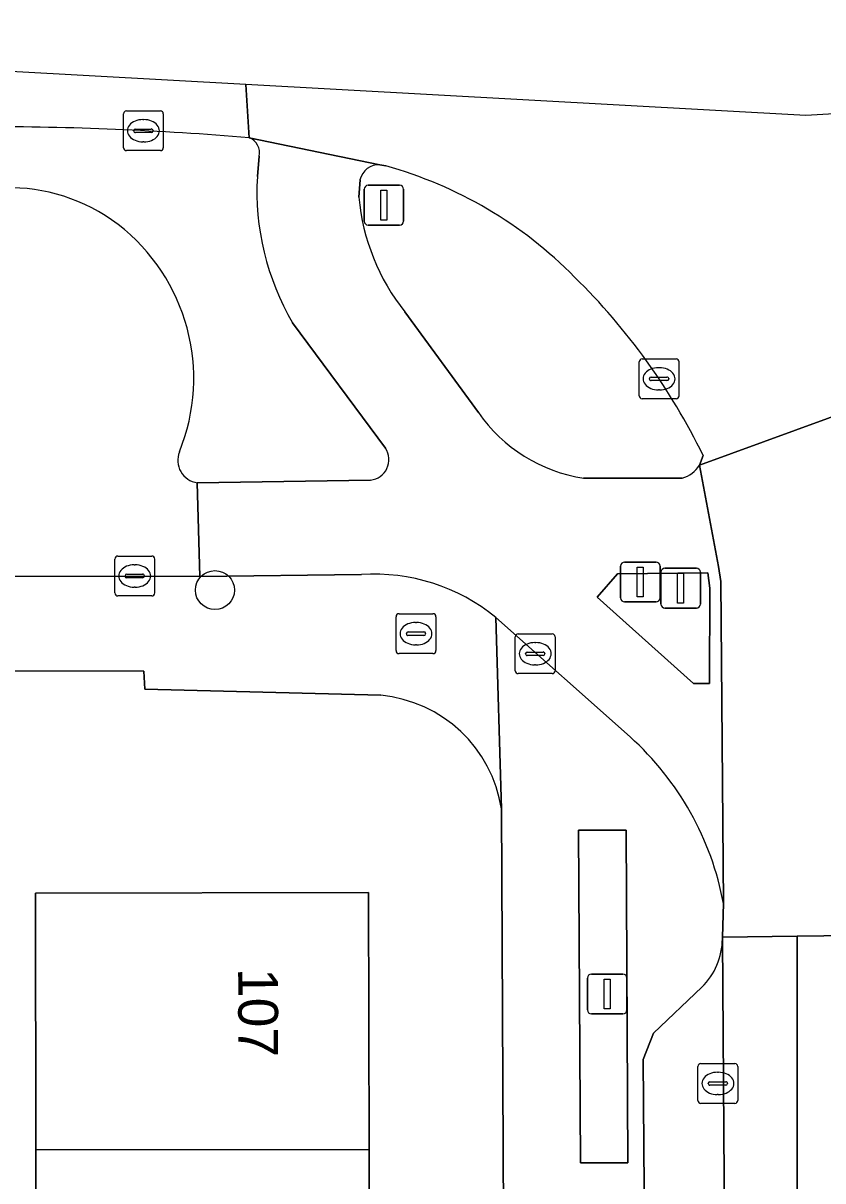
# Model space of a CAD drawing. Extents: x 160732 to 162107, y 387428 to 388479.
# Drawn here: x 161282.34 to 161302.41, y 388313.31 to 388342.37 of the extents above; entities that cross this region are included whole.
import ezdxf

# ---------------------------------------------------------------- set-up
doc = ezdxf.new("R2010")
doc.units = 0
for name, color, linetype in [('IMGEO_Boom', 7, 'Continuous'), ('IMGEO_Brandkraan', 7, 'Continuous'), ('IMGEO_Drukknoppaal', 7, 'Continuous'), ('IMGEO_Erf', 7, 'Continuous'), ('IMGEO_Fietspad_open', 7, 'Continuous'), ('IMGEO_Groenvoorziening', 7, 'Continuous'), ('IMGEO_Haag', 7, 'Continuous'), ('IMGEO_Kolk', 7, 'Continuous'), ('IMGEO_Lichtmast', 7, 'Continuous'), ('IMGEO_Pand', 7, 'Continuous'), ('IMGEO_Pand_nummerreeks', 7, 'Continuous'), ('IMGEO_Parkeervlak_open', 7, 'Continuous'), ('IMGEO_Rijbaan_lokaal_gesloten', 7, 'Continuous'), ('IMGEO_Rijbaan_lokaal_open', 7, 'Continuous'), ('IMGEO_Rijbaan_regionaal_gesloten', 7, 'Continuous'), ('IMGEO_Verkeerseiland_gesloten', 7, 'Continuous'), ('IMGEO_Verkeerseiland_groen', 7, 'Continuous'), ('IMGEO_Verkeerseiland_open', 7, 'Continuous'), ('IMGEO_Verkeersregelinstallatiepaal', 7, 'Continuous'), ('IMGEO_Voetpad_open', 7, 'Continuous')]:
    doc.layers.add(name, color=color, linetype=linetype)

msp = doc.modelspace()

# ---------------------------------------------------------------- linework, layer by layer
at = {"layer": 'IMGEO_Boom'}
msp.add_circle((161287.15, 388328.141), 0.489, dxfattribs=at)
at = {"layer": 'IMGEO_Brandkraan'}
for p, q in [((161291.697, 388326.621), (161291.697, 388327.473)), ((161291.772, 388327.547), (161292.624, 388327.547)), ((161292.698, 388327.473), (161292.698, 388326.621)), ((161291.956, 388327.041), (161291.956, 388327.053)), ((161291.999, 388327.09), (161292.397, 388327.09)), ((161292.185, 388327.327), (161292.21, 388327.327)), ((161292.44, 388327.053), (161292.44, 388327.041)), ((161292.394, 388327.004), (161291.996, 388327.004)), ((161292.208, 388326.767), (161292.183, 388326.767)), ((161292.624, 388326.547), (161291.772, 388326.547))]:
    msp.add_line(p, q, dxfattribs=at)
for points in [[(161291.697, 388326.621), (161291.697, 388327.473)], [(161291.772, 388327.547), (161292.624, 388327.547)], [(161292.698, 388327.473), (161292.698, 388326.621)], [(161292.624, 388326.547), (161291.772, 388326.547)]]:
    msp.add_lwpolyline(points, dxfattribs=at)
for centre, radius, start, end in [((161291.774, 388327.471), 0.0765, 91.552, 178.448), ((161291.774, 388327.471), 0.0765, 91.552, 178.448), ((161292.622, 388327.471), 0.0765, 1.552, 88.448), ((161292.622, 388327.471), 0.0765, 1.552, 88.448), ((161291.996, 388327.05), 0.0403, 85.8775, 175.7526), ((161292.401, 388327.052), 0.0386, 1.7309, 96.639), ((161291.993, 388327.04), 0.0366, 178.938, 274.7102), ((161292.397, 388327.047), 0.043, 264.8664, 352.4533), ((161291.774, 388326.623), 0.0765, 181.552, 268.448), ((161291.774, 388326.623), 0.0765, 181.552, 268.448), ((161292.622, 388326.623), 0.0765, 271.552, 358.448), ((161292.622, 388326.623), 0.0765, 271.552, 358.448)]:
    msp.add_arc(centre, radius, start, end, dxfattribs=at)
for centre, major_axis, ratio, start_param, end_param in [((161292.184, 388327.047), (-0.387, 0.002), 0.722429, 4.712389, 7.853982), ((161292.209, 388327.047), (-0.39, 0.002), 0.717154, 1.570796, 4.712389)]:
    msp.add_ellipse(centre, major_axis=major_axis, ratio=ratio, start_param=start_param, end_param=end_param, dxfattribs=at)
at = {"layer": 'IMGEO_Drukknoppaal'}
for p, q in [((161297.434, 388328.843), (161298.224, 388328.843)), ((161298.224, 388328.843), (161297.434, 388328.843)), ((161297.334, 388327.943), (161297.334, 388328.743)), ((161297.334, 388328.743), (161297.334, 388327.943)), ((161298.324, 388328.743), (161298.324, 388327.943)), ((161298.324, 388327.943), (161298.324, 388328.743)), ((161298.224, 388327.843), (161297.434, 388327.843)), ((161297.434, 388327.843), (161298.224, 388327.843))]:
    msp.add_line(p, q, dxfattribs=at)
msp.add_lwpolyline([(161297.754, 388328.718), (161297.904, 388328.718), (161297.904, 388327.968), (161297.754, 388327.968), (161297.754, 388328.718)], dxfattribs=at)
for centre, start, end in [((161297.434, 388328.743), 90, 180), ((161297.434, 388328.743), 90, 180), ((161298.224, 388328.743), 0, 90), ((161298.224, 388328.743), 360, 90), ((161297.434, 388327.943), 180, 270), ((161297.434, 388327.943), 180, 270), ((161298.224, 388327.943), 270, 0), ((161298.224, 388327.943), 270, 0)]:
    msp.add_arc(centre, 0.1, start, end, dxfattribs=at)
at = {"layer": 'IMGEO_Erf'}
for points in [[(161291.315, 388325.5), (161285.388, 388325.656), (161285.362, 388326.103), (161272.375, 388326.114), (161272.375, 388325.514), (161272.455, 388276.005), (161282.728, 388276.04), (161282.716, 388282.482), (161282.703, 388288.811), (161282.691, 388295.141), (161282.679, 388301.46), (161282.667, 388307.779)], [(161294.566, 388278.247), (161294.346, 388322.647)], [(161282.667, 388307.779), (161282.654, 388314.101), (161282.642, 388320.534), (161291.009, 388320.551), (161291.021, 388314.095), (161291.033, 388307.775), (161291.045, 388301.47), (161291.058, 388295.155), (161291.07, 388288.83), (161291.082, 388282.505), (161291.094, 388276.056), (161291.908, 388276.102)]]:
    msp.add_lwpolyline(points, dxfattribs=at)
msp.add_arc((161290.995, 388322.124), 3.391, 8.8731, 84.5924, dxfattribs=at)
at = {"layer": 'IMGEO_Fietspad_open'}
for points in [[(161291.293, 388338.817), (161288.008, 388339.496)], [(161288.263, 388339.03), (161288.215, 388338.519)], [(161290.764, 388338.002), (161290.792, 388338.438)], [(161293.764, 388332.596), (161291.916, 388335.124)], [(161289.101, 388334.85), (161291.431, 388331.7)], [(161299.916, 388320.275), (161299.854, 388328.355), (161299.796, 388328.737), (161299.314, 388331.279)], [(161291.056, 388330.902), (161286.705, 388330.836), (161286.767, 388328.479), (161290.83, 388328.53)], [(161298.879, 388330.95), (161296.407, 388330.951)], [(161294.2, 388327.455), (161297.574, 388324.456)]]:
    msp.add_lwpolyline(points, dxfattribs=at)
msp.add_lwpolyline([(161296.746, 388327.967), (161297.256, 388328.547), (161299.525, 388328.577), (161299.577, 388328.192), (161299.566, 388325.794), (161299.161, 388325.798)], close=True, dxfattribs=at)
for centre, radius, start, end in [((161287.869, 388339.117), 0.403, 347.5003, 69.8755), ((161291.267, 388338.331), 0.487, 86.921, 167.2931), ((161294.709, 388338.146), 6.505, 176.7111, 210.441), ((161296.137, 388338.483), 5.394, 185.117, 218.5133), ((161297.001, 388334.851), 3.945, 214.863, 261.3408), ((161291.002, 388331.415), 0.516, 276.0587, 33.6013), ((161298.682, 388331.663), 0.74, 285.4686, 328.7335), ((161291.153, 388323.722), 4.818, 50.7734, 93.8422), ((161292.586, 388318.915), 7.455, 10.5075, 48.0035)]:
    msp.add_arc(centre, radius, start, end, dxfattribs=at)
at = {"layer": 'IMGEO_Groenvoorziening'}
msp.add_lwpolyline([(161297.519, 388313.769), (161297.47, 388322.119), (161296.279, 388322.112), (161296.328, 388313.762)], close=True, dxfattribs=at)
at = {"layer": 'IMGEO_Haag'}
msp.add_lwpolyline([(161297.519, 388313.769), (161297.47, 388322.119), (161296.279, 388322.112), (161296.328, 388313.762)], close=True, dxfattribs=at)
at = {"layer": 'IMGEO_Kolk'}
for p, q in [((161284.928, 388340.171), (161285.78, 388340.171)), ((161284.853, 388339.245), (161284.853, 388340.097)), ((161285.341, 388339.951), (161285.366, 388339.951)), ((161285.854, 388340.097), (161285.854, 388339.245)), ((161285.112, 388339.665), (161285.112, 388339.677)), ((161285.55, 388339.628), (161285.152, 388339.628)), ((161285.155, 388339.714), (161285.553, 388339.714)), ((161285.596, 388339.677), (161285.596, 388339.665)), ((161285.364, 388339.391), (161285.339, 388339.391)), ((161285.78, 388339.171), (161284.928, 388339.171)), ((161297.799, 388333.018), (161297.799, 388333.87)), ((161297.874, 388333.944), (161298.726, 388333.944)), ((161298.8, 388333.87), (161298.8, 388333.018)), ((161298.058, 388333.438), (161298.058, 388333.45)), ((161298.101, 388333.487), (161298.499, 388333.487)), ((161298.287, 388333.724), (161298.312, 388333.724)), ((161298.542, 388333.45), (161298.542, 388333.438)), ((161298.496, 388333.401), (161298.098, 388333.401)), ((161298.31, 388333.164), (161298.285, 388333.164)), ((161298.726, 388332.944), (161297.874, 388332.944)), ((161284.636, 388328.069), (161284.636, 388328.921)), ((161284.711, 388328.995), (161285.563, 388328.995)), ((161285.637, 388328.921), (161285.637, 388328.069)), ((161284.895, 388328.489), (161284.895, 388328.501)), ((161284.938, 388328.538), (161285.336, 388328.538)), ((161285.124, 388328.775), (161285.149, 388328.775)), ((161285.379, 388328.501), (161285.379, 388328.489)), ((161285.333, 388328.452), (161284.935, 388328.452)), ((161285.147, 388328.215), (161285.122, 388328.215)), ((161285.563, 388327.995), (161284.711, 388327.995)), ((161294.69, 388326.118), (161294.69, 388326.97)), ((161294.765, 388327.044), (161295.617, 388327.044)), ((161295.178, 388326.824), (161295.203, 388326.824)), ((161295.691, 388326.97), (161295.691, 388326.118)), ((161294.949, 388326.538), (161294.949, 388326.55)), ((161295.387, 388326.501), (161294.989, 388326.501)), ((161294.992, 388326.587), (161295.39, 388326.587)), ((161295.433, 388326.55), (161295.433, 388326.538)), ((161295.201, 388326.264), (161295.176, 388326.264)), ((161295.617, 388326.044), (161294.765, 388326.044)), ((161299.276, 388315.333), (161299.276, 388316.185)), ((161299.351, 388316.259), (161300.203, 388316.259)), ((161299.764, 388316.039), (161299.789, 388316.039)), ((161300.277, 388316.185), (161300.277, 388315.333)), ((161299.535, 388315.753), (161299.535, 388315.765)), ((161299.973, 388315.716), (161299.575, 388315.716)), ((161299.578, 388315.802), (161299.976, 388315.802)), ((161300.019, 388315.765), (161300.019, 388315.753)), ((161299.787, 388315.479), (161299.762, 388315.479)), ((161300.203, 388315.259), (161299.351, 388315.259))]:
    msp.add_line(p, q, dxfattribs=at)
for points in [[(161284.928, 388340.171), (161285.78, 388340.171)], [(161284.853, 388339.245), (161284.853, 388340.097)], [(161285.854, 388340.097), (161285.854, 388339.245)], [(161285.78, 388339.171), (161284.928, 388339.171)], [(161297.799, 388333.018), (161297.799, 388333.87)], [(161297.874, 388333.944), (161298.726, 388333.944)], [(161298.8, 388333.87), (161298.8, 388333.018)], [(161298.726, 388332.944), (161297.874, 388332.944)], [(161284.636, 388328.069), (161284.636, 388328.921)], [(161284.711, 388328.995), (161285.563, 388328.995)], [(161285.637, 388328.921), (161285.637, 388328.069)], [(161285.563, 388327.995), (161284.711, 388327.995)], [(161294.69, 388326.118), (161294.69, 388326.97)], [(161294.765, 388327.044), (161295.617, 388327.044)], [(161295.691, 388326.97), (161295.691, 388326.118)], [(161295.617, 388326.044), (161294.765, 388326.044)], [(161299.276, 388315.333), (161299.276, 388316.185)], [(161299.351, 388316.259), (161300.203, 388316.259)], [(161300.277, 388316.185), (161300.277, 388315.333)], [(161300.203, 388315.259), (161299.351, 388315.259)]]:
    msp.add_lwpolyline(points, dxfattribs=at)
for centre, radius, start, end in [((161284.93, 388340.095), 0.0765, 91.552, 178.448), ((161284.93, 388340.095), 0.0765, 91.552, 178.448), ((161285.778, 388340.095), 0.0765, 1.552, 88.448), ((161285.778, 388340.095), 0.0765, 1.552, 88.448), ((161285.152, 388339.674), 0.0403, 85.8775, 175.7526), ((161285.149, 388339.664), 0.0366, 178.938, 274.7102), ((161285.553, 388339.671), 0.043, 264.8664, 352.4533), ((161285.557, 388339.676), 0.0386, 1.7309, 96.639), ((161284.93, 388339.247), 0.0765, 181.552, 268.448), ((161284.93, 388339.247), 0.0765, 181.552, 268.448), ((161285.778, 388339.247), 0.0765, 271.552, 358.448), ((161285.778, 388339.247), 0.0765, 271.552, 358.448), ((161297.876, 388333.868), 0.0765, 91.552, 178.448), ((161297.876, 388333.868), 0.0765, 91.552, 178.448), ((161298.724, 388333.868), 0.0765, 1.552, 88.448), ((161298.724, 388333.868), 0.0765, 1.552, 88.448), ((161298.098, 388333.447), 0.0403, 85.8775, 175.7526), ((161298.095, 388333.437), 0.0366, 178.938, 274.7102), ((161298.499, 388333.444), 0.043, 264.8664, 352.4533), ((161298.503, 388333.449), 0.0386, 1.7309, 96.639), ((161297.876, 388333.02), 0.0765, 181.552, 268.448), ((161297.876, 388333.02), 0.0765, 181.552, 268.448), ((161298.724, 388333.02), 0.0765, 271.552, 358.448), ((161298.724, 388333.02), 0.0765, 271.552, 358.448), ((161284.713, 388328.919), 0.0765, 91.552, 178.448), ((161284.713, 388328.919), 0.0765, 91.552, 178.448), ((161285.561, 388328.919), 0.0765, 1.552, 88.448), ((161285.561, 388328.919), 0.0765, 1.552, 88.448), ((161284.935, 388328.498), 0.0403, 85.8775, 175.7526), ((161285.34, 388328.5), 0.0386, 1.7309, 96.639), ((161284.932, 388328.488), 0.0366, 178.938, 274.7102), ((161285.336, 388328.495), 0.043, 264.8664, 352.4533), ((161284.713, 388328.071), 0.0765, 181.552, 268.448), ((161284.713, 388328.071), 0.0765, 181.552, 268.448), ((161285.561, 388328.071), 0.0765, 271.552, 358.448), ((161285.561, 388328.071), 0.0765, 271.552, 358.448), ((161294.767, 388326.968), 0.0765, 91.552, 178.448), ((161294.767, 388326.968), 0.0765, 91.552, 178.448), ((161295.615, 388326.968), 0.0765, 1.552, 88.448), ((161295.615, 388326.968), 0.0765, 1.552, 88.448), ((161294.989, 388326.547), 0.0403, 85.8775, 175.7526), ((161294.986, 388326.537), 0.0366, 178.938, 274.7102), ((161295.39, 388326.544), 0.043, 264.8664, 352.4533), ((161295.394, 388326.549), 0.0386, 1.7309, 96.639), ((161294.767, 388326.12), 0.0765, 181.552, 268.448), ((161294.767, 388326.12), 0.0765, 181.552, 268.448), ((161295.615, 388326.12), 0.0765, 271.552, 358.448), ((161295.615, 388326.12), 0.0765, 271.552, 358.448), ((161299.353, 388316.183), 0.0765, 91.552, 178.448), ((161299.353, 388316.183), 0.0765, 91.552, 178.448), ((161300.201, 388316.183), 0.0765, 1.552, 88.448), ((161300.201, 388316.183), 0.0765, 1.552, 88.448), ((161299.575, 388315.762), 0.0403, 85.8775, 175.7526), ((161299.572, 388315.752), 0.0366, 178.938, 274.7102), ((161299.976, 388315.759), 0.043, 264.8664, 352.4533), ((161299.98, 388315.764), 0.0386, 1.7309, 96.639), ((161299.353, 388315.335), 0.0765, 181.552, 268.448), ((161299.353, 388315.335), 0.0765, 181.552, 268.448), ((161300.201, 388315.335), 0.0765, 271.552, 358.448), ((161300.201, 388315.335), 0.0765, 271.552, 358.448)]:
    msp.add_arc(centre, radius, start, end, dxfattribs=at)
for centre, major_axis, ratio, start_param, end_param in [((161285.34, 388339.671), (-0.387, 0.002), 0.722429, 4.712389, 7.853982), ((161285.365, 388339.671), (-0.39, 0.002), 0.717154, 1.570796, 4.712389), ((161298.286, 388333.444), (-0.387, 0.002), 0.722429, 4.712389, 7.853982), ((161298.311, 388333.444), (-0.39, 0.002), 0.717154, 1.570796, 4.712389), ((161285.123, 388328.495), (-0.387, 0.002), 0.722429, 4.712389, 7.853982), ((161285.148, 388328.495), (-0.39, 0.002), 0.717154, 1.570796, 4.712389), ((161295.177, 388326.544), (-0.387, 0.002), 0.722429, 4.712389, 7.853982), ((161295.202, 388326.544), (-0.39, 0.002), 0.717154, 1.570796, 4.712389), ((161299.763, 388315.759), (-0.387, 0.002), 0.722429, 4.712389, 7.853982), ((161299.788, 388315.759), (-0.39, 0.002), 0.717154, 1.570796, 4.712389)]:
    msp.add_ellipse(centre, major_axis=major_axis, ratio=ratio, start_param=start_param, end_param=end_param, dxfattribs=at)
at = {"layer": 'IMGEO_Lichtmast'}
for p, q in [((161296.503, 388317.602), (161296.503, 388318.402)), ((161296.503, 388318.402), (161296.503, 388317.602)), ((161296.603, 388318.502), (161297.393, 388318.502)), ((161297.393, 388318.502), (161296.603, 388318.502)), ((161297.493, 388318.402), (161297.493, 388317.602)), ((161297.493, 388317.602), (161297.493, 388318.402)), ((161297.393, 388317.502), (161296.603, 388317.502)), ((161296.603, 388317.502), (161297.393, 388317.502))]:
    msp.add_line(p, q, dxfattribs=at)
msp.add_lwpolyline([(161296.923, 388318.377), (161297.073, 388318.377), (161297.073, 388317.627), (161296.923, 388317.627), (161296.923, 388318.377)], dxfattribs=at)
for centre, start, end in [((161296.603, 388318.402), 90, 180), ((161296.603, 388318.402), 90, 180), ((161297.393, 388318.402), 0, 90), ((161297.393, 388318.402), 360, 90), ((161296.603, 388317.602), 180, 270), ((161296.603, 388317.602), 180, 270), ((161297.393, 388317.602), 270, 0), ((161297.393, 388317.602), 270, 0)]:
    msp.add_arc(centre, 0.1, start, end, dxfattribs=at)
at = {"layer": 'IMGEO_Pand'}
for points in [[(161291.009, 388320.551), (161282.642, 388320.534), (161282.654, 388314.101), (161291.021, 388314.095)], [(161282.667, 388307.779), (161291.033, 388307.775), (161291.021, 388314.095), (161282.654, 388314.101)]]:
    msp.add_lwpolyline(points, close=True, dxfattribs=at)
at = {"layer": 'IMGEO_Parkeervlak_open'}
for points in [[(161300.169, 388279.744), (161299.889, 388319.391)], [(161299.373, 388318.176), (161298.162, 388317.022), (161297.902, 388316.356), (161298.157, 388282.911)]]:
    msp.add_lwpolyline(points, dxfattribs=at)
msp.add_arc((161298.193, 388319.394), 1.696, 314.0805, 359.8984, dxfattribs=at)
at = {"layer": 'IMGEO_Rijbaan_lokaal_gesloten'}
msp.add_lwpolyline([(161309.049, 388334.824), (161299.314, 388331.279), (161299.796, 388328.737), (161299.854, 388328.355), (161299.916, 388320.275), (161299.889, 388319.431), (161301.769, 388319.455), (161305.106, 388319.498), (161306.611, 388319.518), (161306.634, 388321.363)], dxfattribs=at)
for points in [[(161301.769, 388319.455), (161301.769, 388279.72), (161305.106, 388279.671), (161305.106, 388319.498)], [(161300.169, 388279.744), (161301.769, 388279.72), (161301.769, 388319.455), (161299.889, 388319.431), (161299.889, 388319.391)]]:
    msp.add_lwpolyline(points, close=True, dxfattribs=at)
at = {"layer": 'IMGEO_Rijbaan_lokaal_open'}
msp.add_lwpolyline([(161277.886, 388328.488), (161286.767, 388328.479), (161286.705, 388330.836)], dxfattribs=at)
for centre, radius, start, end in [((161281.977, 388333.713), 4.527, 52.7565, 129.8437), ((161281.74, 388333.452), 4.879, 337.8061, 52.3914), ((161286.784, 388331.398), 0.567, 158.1603, 262.0295)]:
    msp.add_arc(centre, radius, start, end, dxfattribs=at)
at = {"layer": 'IMGEO_Rijbaan_regionaal_gesloten'}
for points in [[(161287.926, 388340.831), (161260.082, 388342.371), (161158.873, 388341.994), (161144.196, 388341.939), (161144.197, 388340.064), (161149.75, 388340.075), (161167.265, 388340.112), (161173.327, 388340.124), (161173.379, 388340.049), (161205.842, 388340.108), (161251.276, 388340.25)], [(161319.969, 388341.111), (161301.985, 388340.053), (161287.926, 388340.831), (161288.008, 388339.496), (161291.293, 388338.817), (161291.437, 388338.787)], [(161288.008, 388339.496), (161287.926, 388340.831)], [(161299.405, 388331.519), (161299.314, 388331.279), (161309.049, 388334.824), (161309.333, 388335.244)]]:
    msp.add_lwpolyline(points, dxfattribs=at)
for centre, radius, start, end in [((161281.146, 388255.58), 84.196, 85.32489, 89.89897), ((161288.585, 388328.513), 10.663, 44.5732, 74.4883), ((161284.892, 388324.467), 16.135, 25.9147, 45.6025)]:
    msp.add_arc(centre, radius, start, end, dxfattribs=at)
at = {"layer": 'IMGEO_Verkeerseiland_gesloten'}
for points in [[(161291.437, 388338.787), (161291.293, 388338.817)], [(161290.792, 388338.438), (161290.764, 388338.002)], [(161291.916, 388335.124), (161293.764, 388332.596)], [(161299.314, 388331.279), (161299.405, 388331.519)], [(161296.407, 388330.951), (161298.879, 388330.95)]]:
    msp.add_lwpolyline(points, dxfattribs=at)
for centre, radius, start, end in [((161291.267, 388338.331), 0.487, 86.921, 167.2931), ((161288.585, 388328.513), 10.663, 44.5732, 74.4883), ((161296.137, 388338.483), 5.394, 185.117, 218.5133), ((161284.892, 388324.467), 16.135, 25.9147, 45.6025), ((161297.001, 388334.851), 3.945, 214.863, 261.3408), ((161298.682, 388331.663), 0.74, 285.4686, 328.7335)]:
    msp.add_arc(centre, radius, start, end, dxfattribs=at)
at = {"layer": 'IMGEO_Verkeerseiland_groen'}
for points in [[(161288.215, 388338.519), (161288.263, 388339.03)], [(161291.431, 388331.7), (161289.101, 388334.85)], [(161286.705, 388330.836), (161291.056, 388330.902)]]:
    msp.add_lwpolyline(points, dxfattribs=at)
for centre, radius, start, end in [((161281.146, 388255.58), 84.196, 85.32489, 89.89897), ((161287.869, 388339.117), 0.403, 347.5003, 69.8755), ((161294.709, 388338.146), 6.505, 176.7111, 210.441), ((161281.977, 388333.713), 4.527, 52.7565, 129.8437), ((161281.74, 388333.452), 4.879, 337.8061, 52.3914), ((161291.002, 388331.415), 0.516, 276.0587, 33.6013), ((161286.784, 388331.398), 0.567, 158.1603, 262.0295)]:
    msp.add_arc(centre, radius, start, end, dxfattribs=at)
at = {"layer": 'IMGEO_Verkeerseiland_open'}
msp.add_lwpolyline([(161296.746, 388327.967), (161299.161, 388325.798), (161299.566, 388325.794), (161299.577, 388328.192), (161299.525, 388328.577), (161297.256, 388328.547)], close=True, dxfattribs=at)
at = {"layer": 'IMGEO_Verkeersregelinstallatiepaal'}
for p, q in [((161290.897, 388337.402), (161290.897, 388338.202)), ((161290.897, 388338.202), (161290.897, 388337.402)), ((161290.997, 388338.302), (161291.787, 388338.302)), ((161291.787, 388338.302), (161290.997, 388338.302)), ((161291.887, 388338.202), (161291.887, 388337.402)), ((161291.887, 388337.402), (161291.887, 388338.202)), ((161291.787, 388337.302), (161290.997, 388337.302)), ((161290.997, 388337.302), (161291.787, 388337.302)), ((161298.346, 388327.79), (161298.346, 388328.59)), ((161298.346, 388328.59), (161298.346, 388327.79)), ((161298.446, 388328.69), (161299.236, 388328.69)), ((161299.236, 388328.69), (161298.446, 388328.69)), ((161299.336, 388328.59), (161299.336, 388327.79)), ((161299.336, 388327.79), (161299.336, 388328.59)), ((161299.236, 388327.69), (161298.446, 388327.69)), ((161298.446, 388327.69), (161299.236, 388327.69))]:
    msp.add_line(p, q, dxfattribs=at)
for points in [[(161291.317, 388338.177), (161291.467, 388338.177), (161291.467, 388337.427), (161291.317, 388337.427), (161291.317, 388338.177)], [(161298.766, 388328.565), (161298.916, 388328.565), (161298.916, 388327.815), (161298.766, 388327.815), (161298.766, 388328.565)]]:
    msp.add_lwpolyline(points, dxfattribs=at)
for centre, start, end in [((161290.997, 388338.202), 90, 180), ((161290.997, 388338.202), 90, 180), ((161291.787, 388338.202), 0, 90), ((161291.787, 388338.202), 360, 90), ((161290.997, 388337.402), 180, 270), ((161290.997, 388337.402), 180, 270), ((161291.787, 388337.402), 270, 0), ((161291.787, 388337.402), 270, 0), ((161298.446, 388328.59), 90, 180), ((161298.446, 388328.59), 90, 180), ((161299.236, 388328.59), 0, 90), ((161299.236, 388328.59), 360, 90), ((161298.446, 388327.79), 180, 270), ((161298.446, 388327.79), 180, 270), ((161299.236, 388327.79), 270, 0), ((161299.236, 388327.79), 270, 0)]:
    msp.add_arc(centre, 0.1, start, end, dxfattribs=at)
at = {"layer": 'IMGEO_Voetpad_open'}
for points in [[(161220.882, 388330.361), (161219.581, 388330.406), (161219.611, 388329.303), (161212.848, 388329.249), (161213.266, 388325.335), (161218.95, 388325.365), (161219.896, 388325.347), (161271.388, 388325.511), (161272.375, 388325.514), (161272.375, 388326.114), (161285.362, 388326.103), (161285.388, 388325.656), (161291.315, 388325.5)], [(161290.83, 388328.53), (161286.767, 388328.479), (161277.886, 388328.488)], [(161297.574, 388324.456), (161294.2, 388327.455), (161294.346, 388322.647), (161294.566, 388278.247), (161294.569, 388278.198), (161294.582, 388272.207)], [(161294.346, 388322.647), (161294.2, 388327.455)], [(161299.889, 388319.391), (161299.889, 388319.431), (161299.916, 388320.275)], [(161297.902, 388316.356), (161298.162, 388317.022), (161299.373, 388318.176)], [(161298.157, 388282.911), (161297.902, 388316.356)]]:
    msp.add_lwpolyline(points, dxfattribs=at)
msp.add_lwpolyline([(161296.328, 388313.762), (161296.279, 388322.112), (161297.47, 388322.119), (161297.519, 388313.769)], close=True, dxfattribs=at)
for centre, radius, start, end in [((161291.153, 388323.722), 4.818, 50.7734, 93.8422), ((161290.995, 388322.124), 3.391, 8.8731, 84.5924), ((161292.586, 388318.915), 7.455, 10.5075, 48.0035), ((161298.193, 388319.394), 1.696, 314.0805, 359.8984)]:
    msp.add_arc(centre, radius, start, end, dxfattribs=at)

# ---------------------------------------------------------------- texts
at = {"layer": 'IMGEO_Pand_nummerreeks'}
msp.add_text('107', height=1, rotation=270.1095, dxfattribs=at).set_placement((161287.733, 388318.653))

doc.saveas('drawing.dxf')
